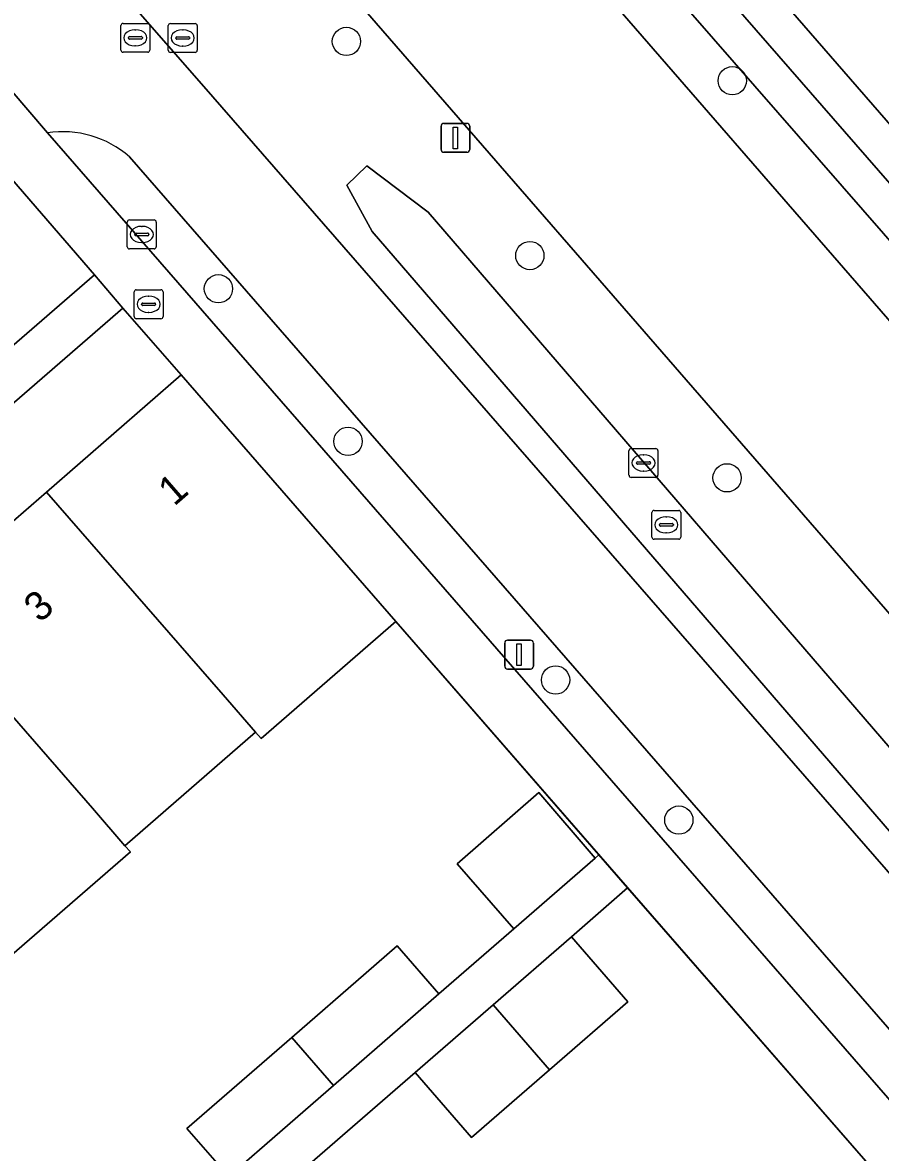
# Model space of a CAD drawing. Extents: x 155887 to 156869, y 383880 to 384678.
# Drawn here: x 156459.92 to 156489.57, y 384054.39 to 384093.46 of the extents above; entities that cross this region are included whole.
import ezdxf

# ---------------------------------------------------------------- set-up
doc = ezdxf.new("R2010")
doc.units = 0
for name, color, linetype in [('IMGEO_Berm_groen', 7, 'Continuous'), ('IMGEO_Boom', 7, 'Continuous'), ('IMGEO_Brandkraan', 7, 'Continuous'), ('IMGEO_Erf', 7, 'Continuous'), ('IMGEO_Fietspad_gesloten', 7, 'Continuous'), ('IMGEO_Greppel_droge_sloot', 7, 'Continuous'), ('IMGEO_Kolk', 7, 'Continuous'), ('IMGEO_Lichtmast', 7, 'Continuous'), ('IMGEO_Muur', 7, 'Continuous'), ('IMGEO_OVBaan_gesloten', 7, 'Continuous'), ('IMGEO_Pand', 7, 'Continuous'), ('IMGEO_Pand_nummerreeks', 7, 'Continuous'), ('IMGEO_Parkeervlak_open', 7, 'Continuous'), ('IMGEO_Rijbaan_lokaal_gesloten', 7, 'Continuous'), ('IMGEO_Rioolput', 7, 'Continuous'), ('IMGEO_Voetpad_open', 7, 'Continuous')]:
    doc.layers.add(name, color=color, linetype=linetype)

msp = doc.modelspace()

# ---------------------------------------------------------------- linework, layer by layer
at = {"layer": 'IMGEO_Berm_groen'}
for points in [[(156520.535, 384054.614), (156504.298, 384073.374), (156500, 384078.319), (156478.069, 384103.539), (156435.386, 384152.651), (156395.779, 384198.307), (156392.544, 384201.972), (156392.213, 384201.678), (156391.898, 384201.399), (156389.213, 384199.015), (156500, 384071.498), (156517.145, 384051.764)], [(156518.628, 384053.007), (156500, 384074.342), (156481.572, 384095.447), (156445.697, 384136.86), (156396.295, 384193.376), (156399.832, 384191.076), (156406.998, 384183.444), (156446.804, 384137.574), (156482.527, 384096.349), (156500, 384076.291), (156519.582, 384053.811)], [(156513.218, 384046.155), (156500, 384061.368), (156441.975, 384128.147), (156410.66, 384164.227), (156407.842, 384167.479), (156407.746, 384167.396), (156407.083, 384168.169), (156404.338, 384165.752), (156400.091, 384170.612), (156398.32, 384169.108), (156424.652, 384138.668), (156466.101, 384091.342), (156500, 384052.421), (156507.724, 384043.553)], [(156460.775, 384089.642), (156500, 384044.592), (156500.782, 384043.694), (156504.85, 384039.032), (156506.058, 384040.061)], [(156506.058, 384040.061), (156504.79, 384041.525), (156500, 384047.025), (156463.606, 384088.814)], [(156509.636, 384043.106), (156500, 384053.967), (156494.009, 384060.719), (156471.994, 384086.237), (156471.129, 384087.831), (156471.811, 384088.508), (156473.933, 384086.903), (156495.233, 384062.187), (156500, 384056.78), (156511.018, 384044.283)]]:
    msp.add_lwpolyline(points, dxfattribs=at)
msp.add_arc((156461.3, 384086.184), 3.498, 48.7604, 98.6337, dxfattribs=at)
at = {"layer": 'IMGEO_Boom'}
for centre in [(156471.11, 384092.805), (156484.447, 384091.446), (156477.45, 384085.4), (156466.686, 384084.251), (156471.165, 384078.976), (156484.269, 384077.714), (156478.338, 384070.724), (156482.6, 384065.88)]:
    msp.add_circle(centre, 0.489, dxfattribs=at)
at = {"layer": 'IMGEO_Brandkraan'}
for p, q in [((156463.536, 384085.704), (156463.536, 384086.556)), ((156463.611, 384086.63), (156464.463, 384086.63)), ((156464.024, 384086.41), (156464.049, 384086.41)), ((156464.537, 384086.556), (156464.537, 384085.704)), ((156463.795, 384086.124), (156463.795, 384086.136)), ((156464.233, 384086.087), (156463.835, 384086.087)), ((156463.838, 384086.173), (156464.236, 384086.173)), ((156464.279, 384086.136), (156464.279, 384086.124)), ((156464.463, 384085.63), (156463.611, 384085.63)), ((156464.047, 384085.85), (156464.022, 384085.85)), ((156463.772, 384083.29), (156463.772, 384084.142)), ((156463.847, 384084.216), (156464.699, 384084.216)), ((156464.26, 384083.996), (156464.285, 384083.996)), ((156464.773, 384084.142), (156464.773, 384083.29)), ((156464.031, 384083.71), (156464.031, 384083.722)), ((156464.469, 384083.673), (156464.071, 384083.673)), ((156464.074, 384083.759), (156464.472, 384083.759)), ((156464.515, 384083.722), (156464.515, 384083.71)), ((156464.699, 384083.216), (156463.847, 384083.216)), ((156464.283, 384083.436), (156464.258, 384083.436))]:
    msp.add_line(p, q, dxfattribs=at)
for points in [[(156463.536, 384085.704), (156463.536, 384086.556)], [(156463.611, 384086.63), (156464.463, 384086.63)], [(156464.537, 384086.556), (156464.537, 384085.704)], [(156464.463, 384085.63), (156463.611, 384085.63)], [(156463.772, 384083.29), (156463.772, 384084.142)], [(156463.847, 384084.216), (156464.699, 384084.216)], [(156464.773, 384084.142), (156464.773, 384083.29)], [(156464.699, 384083.216), (156463.847, 384083.216)]]:
    msp.add_lwpolyline(points, dxfattribs=at)
for centre, radius, start, end in [((156463.613, 384086.554), 0.0765, 91.552, 178.448), ((156463.613, 384086.554), 0.0765, 91.552, 178.448), ((156464.461, 384086.554), 0.0765, 1.552, 88.448), ((156464.461, 384086.554), 0.0765, 1.552, 88.448), ((156463.835, 384086.133), 0.0403, 85.8775, 175.7526), ((156463.832, 384086.123), 0.0366, 178.938, 274.7102), ((156464.236, 384086.13), 0.043, 264.8664, 352.4533), ((156464.24, 384086.135), 0.0386, 1.7309, 96.639), ((156463.613, 384085.706), 0.0765, 181.552, 268.448), ((156463.613, 384085.706), 0.0765, 181.552, 268.448), ((156464.461, 384085.706), 0.0765, 271.552, 358.448), ((156464.461, 384085.706), 0.0765, 271.552, 358.448), ((156463.849, 384084.14), 0.0765, 91.552, 178.448), ((156463.849, 384084.14), 0.0765, 91.552, 178.448), ((156464.697, 384084.14), 0.0765, 1.552, 88.448), ((156464.697, 384084.14), 0.0765, 1.552, 88.448), ((156464.071, 384083.719), 0.0403, 85.8775, 175.7526), ((156464.068, 384083.709), 0.0366, 178.938, 274.7102), ((156464.472, 384083.716), 0.043, 264.8664, 352.4533), ((156464.476, 384083.721), 0.0386, 1.7309, 96.639), ((156463.849, 384083.292), 0.0765, 181.552, 268.448), ((156463.849, 384083.292), 0.0765, 181.552, 268.448), ((156464.697, 384083.292), 0.0765, 271.552, 358.448), ((156464.697, 384083.292), 0.0765, 271.552, 358.448)]:
    msp.add_arc(centre, radius, start, end, dxfattribs=at)
for centre, major_axis, ratio, start_param, end_param in [((156464.023, 384086.13), (-0.387, 0.002), 0.722429, 4.712389, 7.853982), ((156464.048, 384086.13), (-0.39, 0.002), 0.717154, 1.570796, 4.712389), ((156464.259, 384083.716), (-0.387, 0.002), 0.722429, 4.712389, 7.853982), ((156464.284, 384083.716), (-0.39, 0.002), 0.717154, 1.570796, 4.712389)]:
    msp.add_ellipse(centre, major_axis=major_axis, ratio=ratio, start_param=start_param, end_param=end_param, dxfattribs=at)
at = {"layer": 'IMGEO_Erf'}
msp.add_lwpolyline([(156447.16, 384065.423), (156451.688, 384069.356), (156456.231, 384073.303), (156460.743, 384077.222), (156465.403, 384081.27), (156463.383, 384083.579), (156417.787, 384044.012), (156419.831, 384041.682), (156424.521, 384045.756), (156429.049, 384049.689), (156433.577, 384053.623), (156438.104, 384057.556), (156442.032, 384060.968), (156442.633, 384061.49)], close=True, dxfattribs=at)
for points in [[(156467.042, 384053.555), (156465.599, 384055.216), (156469.222, 384058.363), (156471.79, 384060.594), (156472.866, 384061.529), (156474.309, 384059.868), (156476.892, 384062.119), (156474.935, 384064.371), (156477.765, 384066.831), (156479.708, 384064.567), (156479.838, 384064.68), (156472.819, 384072.746), (156468.157, 384068.699), (156467.965, 384068.919), (156463.455, 384064.995), (156463.642, 384064.78), (156459.097, 384060.835), (156459.034, 384060.908), (156454.5, 384056.972), (156455.377, 384056.039), (156450.81, 384052.073)], [(156489.369, 384053.729), (156480.831, 384063.539), (156478.888, 384061.848), (156480.84, 384059.601), (156478.131, 384057.247), (156475.437, 384054.906), (156473.485, 384057.153), (156469.848, 384053.992)]]:
    msp.add_lwpolyline(points, dxfattribs=at)
at = {"layer": 'IMGEO_Fietspad_gesloten'}
for points in [[(156506.058, 384040.061), (156508.758, 384042.359), (156507.724, 384043.553), (156500, 384052.421), (156466.101, 384091.342), (156424.652, 384138.668), (156398.32, 384169.108), (156396.966, 384170.684), (156396.472, 384171.244), (156383.046, 384186.749), (156379.528, 384190.847)], [(156458.189, 384092.663), (156460.775, 384089.642)], [(156463.606, 384088.814), (156500, 384047.025), (156504.79, 384041.525), (156506.058, 384040.061)]]:
    msp.add_lwpolyline(points, dxfattribs=at)
msp.add_arc((156461.3, 384086.184), 3.498, 48.7604, 98.6337, dxfattribs=at)
at = {"layer": 'IMGEO_Greppel_droge_sloot'}
for points in [[(156519.582, 384053.811), (156500, 384076.291), (156482.527, 384096.349), (156446.804, 384137.574), (156406.998, 384183.444), (156399.832, 384191.076), (156396.295, 384193.376), (156445.697, 384136.86), (156481.572, 384095.447), (156500, 384074.342), (156518.628, 384053.007)], [(156509.636, 384043.106), (156511.018, 384044.283), (156500, 384056.78), (156495.233, 384062.187), (156473.933, 384086.903), (156471.811, 384088.508), (156471.129, 384087.831), (156471.994, 384086.237), (156494.009, 384060.719), (156500, 384053.967)]]:
    msp.add_lwpolyline(points, close=True, dxfattribs=at)
at = {"layer": 'IMGEO_Kolk'}
for p, q in [((156465.025, 384093.423), (156465.877, 384093.423)), ((156464.95, 384092.497), (156464.95, 384093.349)), ((156465.252, 384092.966), (156465.65, 384092.966)), ((156465.438, 384093.203), (156465.463, 384093.203)), ((156465.951, 384093.349), (156465.951, 384092.497)), ((156465.209, 384092.917), (156465.209, 384092.929)), ((156465.647, 384092.88), (156465.249, 384092.88)), ((156465.461, 384092.643), (156465.436, 384092.643)), ((156465.693, 384092.929), (156465.693, 384092.917)), ((156465.877, 384092.423), (156465.025, 384092.423)), ((156480.877, 384077.802), (156480.877, 384078.654)), ((156480.952, 384078.728), (156481.804, 384078.728)), ((156481.878, 384078.654), (156481.878, 384077.802)), ((156481.136, 384078.222), (156481.136, 384078.234)), ((156481.574, 384078.185), (156481.176, 384078.185)), ((156481.179, 384078.271), (156481.577, 384078.271)), ((156481.365, 384078.508), (156481.39, 384078.508)), ((156481.62, 384078.234), (156481.62, 384078.222)), ((156481.388, 384077.948), (156481.363, 384077.948)), ((156481.804, 384077.728), (156480.952, 384077.728))]:
    msp.add_line(p, q, dxfattribs=at)
for points in [[(156465.025, 384093.423), (156465.877, 384093.423)], [(156464.95, 384092.497), (156464.95, 384093.349)], [(156465.951, 384093.349), (156465.951, 384092.497)], [(156465.877, 384092.423), (156465.025, 384092.423)], [(156480.877, 384077.802), (156480.877, 384078.654)], [(156480.952, 384078.728), (156481.804, 384078.728)], [(156481.878, 384078.654), (156481.878, 384077.802)], [(156481.804, 384077.728), (156480.952, 384077.728)]]:
    msp.add_lwpolyline(points, dxfattribs=at)
for centre, radius, start, end in [((156465.027, 384093.347), 0.0765, 91.552, 178.448), ((156465.027, 384093.347), 0.0765, 91.552, 178.448), ((156465.875, 384093.347), 0.0765, 1.552, 88.448), ((156465.875, 384093.347), 0.0765, 1.552, 88.448), ((156465.249, 384092.926), 0.0403, 85.8775, 175.7526), ((156465.654, 384092.928), 0.0386, 1.7309, 96.639), ((156465.246, 384092.916), 0.0366, 178.938, 274.7102), ((156465.65, 384092.923), 0.043, 264.8664, 352.4533), ((156465.027, 384092.499), 0.0765, 181.552, 268.448), ((156465.027, 384092.499), 0.0765, 181.552, 268.448), ((156465.875, 384092.499), 0.0765, 271.552, 358.448), ((156465.875, 384092.499), 0.0765, 271.552, 358.448), ((156480.954, 384078.652), 0.0765, 91.552, 178.448), ((156480.954, 384078.652), 0.0765, 91.552, 178.448), ((156481.802, 384078.652), 0.0765, 1.552, 88.448), ((156481.802, 384078.652), 0.0765, 1.552, 88.448), ((156481.176, 384078.231), 0.0403, 85.8775, 175.7526), ((156481.173, 384078.221), 0.0366, 178.938, 274.7102), ((156481.577, 384078.228), 0.043, 264.8664, 352.4533), ((156481.581, 384078.233), 0.0386, 1.7309, 96.639), ((156480.954, 384077.804), 0.0765, 181.552, 268.448), ((156480.954, 384077.804), 0.0765, 181.552, 268.448), ((156481.802, 384077.804), 0.0765, 271.552, 358.448), ((156481.802, 384077.804), 0.0765, 271.552, 358.448)]:
    msp.add_arc(centre, radius, start, end, dxfattribs=at)
for centre, major_axis, ratio, start_param, end_param in [((156465.437, 384092.923), (-0.387, 0.002), 0.722429, 4.712389, 7.853982), ((156465.462, 384092.923), (-0.39, 0.002), 0.717154, 1.570796, 4.712389), ((156481.364, 384078.228), (-0.387, 0.002), 0.722429, 4.712389, 7.853982), ((156481.389, 384078.228), (-0.39, 0.002), 0.717154, 1.570796, 4.712389)]:
    msp.add_ellipse(centre, major_axis=major_axis, ratio=ratio, start_param=start_param, end_param=end_param, dxfattribs=at)
at = {"layer": 'IMGEO_Lichtmast'}
for p, q in [((156474.381, 384089.07), (156474.381, 384089.87)), ((156474.381, 384089.87), (156474.381, 384089.07)), ((156474.481, 384089.97), (156475.271, 384089.97)), ((156475.271, 384089.97), (156474.481, 384089.97)), ((156475.371, 384089.87), (156475.371, 384089.07)), ((156475.371, 384089.07), (156475.371, 384089.87)), ((156475.271, 384088.97), (156474.481, 384088.97)), ((156474.481, 384088.97), (156475.271, 384088.97)), ((156476.583, 384071.202), (156476.583, 384072.002)), ((156476.583, 384072.002), (156476.583, 384071.202)), ((156476.683, 384072.102), (156477.473, 384072.102)), ((156477.473, 384072.102), (156476.683, 384072.102)), ((156477.573, 384072.002), (156477.573, 384071.202)), ((156477.573, 384071.202), (156477.573, 384072.002)), ((156477.473, 384071.102), (156476.683, 384071.102)), ((156476.683, 384071.102), (156477.473, 384071.102))]:
    msp.add_line(p, q, dxfattribs=at)
for points in [[(156474.801, 384089.845), (156474.951, 384089.845), (156474.951, 384089.095), (156474.801, 384089.095), (156474.801, 384089.845)], [(156477.003, 384071.977), (156477.153, 384071.977), (156477.153, 384071.227), (156477.003, 384071.227), (156477.003, 384071.977)]]:
    msp.add_lwpolyline(points, dxfattribs=at)
for centre, start, end in [((156474.481, 384089.87), 90, 180), ((156474.481, 384089.87), 90, 180), ((156475.271, 384089.87), 0, 90), ((156475.271, 384089.87), 360, 90), ((156474.481, 384089.07), 180, 270), ((156474.481, 384089.07), 180, 270), ((156475.271, 384089.07), 270, 0), ((156475.271, 384089.07), 270, 0), ((156476.683, 384072.002), 90, 180), ((156476.683, 384072.002), 90, 180), ((156477.473, 384072.002), 0, 90), ((156477.473, 384072.002), 360, 90), ((156476.683, 384071.202), 180, 270), ((156476.683, 384071.202), 180, 270), ((156477.473, 384071.202), 270, 0), ((156477.473, 384071.202), 270, 0)]:
    msp.add_arc(centre, 0.1, start, end, dxfattribs=at)
at = {"layer": 'IMGEO_Muur'}
msp.add_lwpolyline([(156472.819, 384072.746), (156489.369, 384053.729)], dxfattribs=at)
at = {"layer": 'IMGEO_OVBaan_gesloten'}
msp.add_lwpolyline([(156517.145, 384051.764), (156500, 384071.498), (156389.213, 384199.015), (156388.245, 384200.13), (156387.576, 384200.899), (156382.519, 384196.58), (156383.118, 384195.909), (156383.97, 384194.921), (156384.072, 384194.803), (156383.943, 384194.699), (156384.885, 384193.654), (156385.683, 384192.735), (156404.132, 384171.551), (156406.911, 384168.313), (156407.083, 384168.169), (156407.746, 384167.396), (156407.842, 384167.479), (156410.66, 384164.227), (156441.975, 384128.147), (156500, 384061.368), (156513.218, 384046.155)], dxfattribs=at)
at = {"layer": 'IMGEO_Pand'}
for points in [[(156465.403, 384081.27), (156460.743, 384077.222), (156466.845, 384070.207), (156467.965, 384068.919), (156468.157, 384068.699), (156472.819, 384072.746)], [(156460.743, 384077.222), (156456.231, 384073.303), (156462.33, 384066.288), (156463.455, 384064.995), (156467.965, 384068.919), (156466.845, 384070.207)], [(156456.231, 384073.303), (156451.688, 384069.356), (156457.786, 384062.343), (156459.034, 384060.908), (156459.097, 384060.835), (156463.642, 384064.78), (156463.455, 384064.995), (156462.33, 384066.288)], [(156479.708, 384064.567), (156477.765, 384066.831), (156474.935, 384064.371), (156476.892, 384062.119)], [(156476.179, 384059.494), (156478.131, 384057.247), (156480.84, 384059.601), (156478.888, 384061.848)], [(156470.666, 384056.703), (156473.233, 384058.933), (156474.309, 384059.868), (156472.866, 384061.529), (156471.79, 384060.594), (156469.222, 384058.363)], [(156476.179, 384059.494), (156473.485, 384057.153), (156475.437, 384054.906), (156478.131, 384057.247)], [(156470.666, 384056.703), (156469.222, 384058.363), (156465.599, 384055.216), (156467.042, 384053.555), (156468.1, 384054.474)]]:
    msp.add_lwpolyline(points, close=True, dxfattribs=at)
at = {"layer": 'IMGEO_Parkeervlak_open'}
msp.add_lwpolyline([(156413.906, 384048.462), (156416.764, 384045.168), (156462.406, 384084.734), (156459.54, 384088.037), (156458.91, 384087.552)], close=True, dxfattribs=at)
at = {"layer": 'IMGEO_Rijbaan_lokaal_gesloten'}
msp.add_lwpolyline([(156516.29, 384067.237), (156500, 384085.986), (156483.127, 384105.407), (156481.951, 384106.723), (156476.876, 384112.6), (156443.7, 384150.805), (156437.383, 384158.067), (156399.273, 384201.968), (156396.428, 384205.193), (156395.961, 384205.703), (156395.847, 384205.822), (156395.745, 384205.951), (156395.653, 384206.088), (156395.631, 384206.125), (156391.587, 384203.129), (156392.544, 384201.972), (156395.779, 384198.307), (156435.386, 384152.651), (156478.069, 384103.539), (156500, 384078.319), (156504.298, 384073.374), (156520.535, 384054.614)], dxfattribs=at)
at = {"layer": 'IMGEO_Rioolput'}
for p, q in [((156463.313, 384092.502), (156463.313, 384093.354)), ((156463.388, 384093.428), (156464.24, 384093.428)), ((156464.314, 384093.354), (156464.314, 384092.502)), ((156463.615, 384092.971), (156464.013, 384092.971)), ((156463.801, 384093.208), (156463.826, 384093.208)), ((156463.572, 384092.922), (156463.572, 384092.934)), ((156464.01, 384092.885), (156463.612, 384092.885)), ((156463.824, 384092.648), (156463.799, 384092.648)), ((156464.056, 384092.934), (156464.056, 384092.922)), ((156464.24, 384092.428), (156463.388, 384092.428)), ((156481.742, 384076.589), (156482.594, 384076.589)), ((156481.667, 384075.663), (156481.667, 384076.515)), ((156482.155, 384076.369), (156482.18, 384076.369)), ((156482.668, 384076.515), (156482.668, 384075.663)), ((156481.926, 384076.083), (156481.926, 384076.095)), ((156482.364, 384076.046), (156481.966, 384076.046)), ((156481.969, 384076.132), (156482.367, 384076.132)), ((156482.178, 384075.809), (156482.153, 384075.809)), ((156482.41, 384076.095), (156482.41, 384076.083)), ((156482.594, 384075.589), (156481.742, 384075.589))]:
    msp.add_line(p, q, dxfattribs=at)
for points in [[(156463.313, 384092.502), (156463.313, 384093.354)], [(156463.388, 384093.428), (156464.24, 384093.428)], [(156464.314, 384093.354), (156464.314, 384092.502)], [(156464.24, 384092.428), (156463.388, 384092.428)], [(156481.742, 384076.589), (156482.594, 384076.589)], [(156481.667, 384075.663), (156481.667, 384076.515)], [(156482.668, 384076.515), (156482.668, 384075.663)], [(156482.594, 384075.589), (156481.742, 384075.589)]]:
    msp.add_lwpolyline(points, dxfattribs=at)
for centre, radius, start, end in [((156463.39, 384093.352), 0.0765, 91.552, 178.448), ((156463.39, 384093.352), 0.0765, 91.552, 178.448), ((156464.238, 384093.352), 0.0765, 1.552, 88.448), ((156464.238, 384093.352), 0.0765, 1.552, 88.448), ((156463.612, 384092.931), 0.0403, 85.8775, 175.7526), ((156464.017, 384092.933), 0.0386, 1.7309, 96.639), ((156463.609, 384092.921), 0.0366, 178.938, 274.7102), ((156464.013, 384092.928), 0.043, 264.8664, 352.4533), ((156463.39, 384092.504), 0.0765, 181.552, 268.448), ((156463.39, 384092.504), 0.0765, 181.552, 268.448), ((156464.238, 384092.504), 0.0765, 271.552, 358.448), ((156464.238, 384092.504), 0.0765, 271.552, 358.448), ((156481.744, 384076.513), 0.0765, 91.552, 178.448), ((156481.744, 384076.513), 0.0765, 91.552, 178.448), ((156482.592, 384076.513), 0.0765, 1.552, 88.448), ((156482.592, 384076.513), 0.0765, 1.552, 88.448), ((156481.966, 384076.092), 0.0403, 85.8775, 175.7526), ((156481.963, 384076.082), 0.0366, 178.938, 274.7102), ((156482.367, 384076.089), 0.043, 264.8664, 352.4533), ((156482.371, 384076.094), 0.0386, 1.7309, 96.639), ((156481.744, 384075.665), 0.0765, 181.552, 268.448), ((156481.744, 384075.665), 0.0765, 181.552, 268.448), ((156482.592, 384075.665), 0.0765, 271.552, 358.448), ((156482.592, 384075.665), 0.0765, 271.552, 358.448)]:
    msp.add_arc(centre, radius, start, end, dxfattribs=at)
for centre, major_axis, ratio, start_param, end_param in [((156463.8, 384092.928), (-0.387, 0.002), 0.722429, 4.712389, 7.853982), ((156463.825, 384092.928), (-0.39, 0.002), 0.717154, 1.570796, 4.712389), ((156482.154, 384076.089), (-0.387, 0.002), 0.722429, 4.712389, 7.853982), ((156482.179, 384076.089), (-0.39, 0.002), 0.717154, 1.570796, 4.712389)]:
    msp.add_ellipse(centre, major_axis=major_axis, ratio=ratio, start_param=start_param, end_param=end_param, dxfattribs=at)
at = {"layer": 'IMGEO_Voetpad_open'}
for points in [[(156500, 384044.592), (156460.775, 384089.642), (156458.189, 384092.663), (156422.011, 384134.369), (156419.983, 384136.598), (156381.718, 384180.744)], [(156380.825, 384178.663), (156414.166, 384140.264), (156415.21, 384139.17), (156418.165, 384135.765), (156420.779, 384132.75), (156424.61, 384128.331), (156452.947, 384095.643), (156459.54, 384088.037), (156462.406, 384084.734), (156463.383, 384083.579), (156465.403, 384081.27), (156472.819, 384072.746), (156479.838, 384064.68), (156480.831, 384063.539), (156489.369, 384053.729)], [(156469.848, 384053.992), (156473.485, 384057.153), (156476.179, 384059.494), (156478.888, 384061.848), (156480.831, 384063.539), (156479.838, 384064.68), (156479.708, 384064.567), (156476.892, 384062.119), (156474.309, 384059.868), (156473.233, 384058.933), (156470.666, 384056.703), (156468.1, 384054.474), (156467.042, 384053.555)]]:
    msp.add_lwpolyline(points, dxfattribs=at)
msp.add_lwpolyline([(156463.383, 384083.579), (156462.406, 384084.734), (156416.764, 384045.168), (156413.906, 384048.462), (156411.601, 384046.501), (156414.489, 384043.181), (156368.129, 384002.924), (156369.161, 384001.79), (156373.325, 384005.318), (156382.174, 384012.981), (156388.106, 384018.114), (156415.505, 384042.009), (156417.787, 384044.012)], close=True, dxfattribs=at)

# ---------------------------------------------------------------- texts
at = {"layer": 'IMGEO_Pand_nummerreeks'}
for s, p in [('1', (156465.153, 384076.708)), ('3', (156460.51, 384072.675))]:
    msp.add_text(s, height=1, rotation=40.9779, dxfattribs=at).set_placement(p)

doc.saveas('drawing.dxf')
